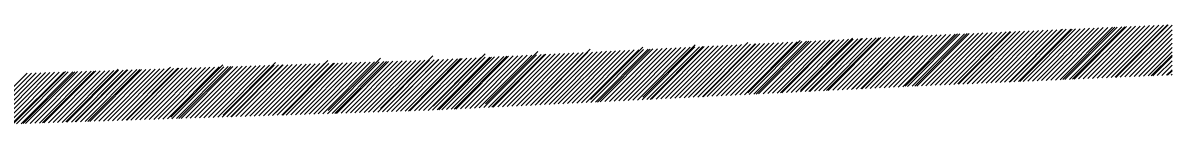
# Model space of a CAD drawing. Extents: x 1017 to 19997, y -1947 to 50737.
# Drawn here: x 1061.38 to 1107.29, y 36042.62 to 36046.62 of the extents above; entities that cross this region are included whole.
import ezdxf

# ---------------------------------------------------------------- set-up
doc = ezdxf.new("R2010")
doc.units = 0
doc.layers.add('RD_XS_ExPaveRet', color=7, linetype='Continuous')

msp = doc.modelspace()

# ---------------------------------------------------------------- linework, layer by layer
at = {"layer": 'RD_XS_ExPaveRet'}
for p, q in [((1099.311, 36044.273), (1101.403, 36046.365)), ((1099.496, 36044.281), (1101.587, 36046.373)), ((1099.681, 36044.289), (1101.772, 36046.381)), ((1099.865, 36044.297), (1101.957, 36046.389)), ((1100.05, 36044.306), (1102.142, 36046.397)), ((1100.235, 36044.314), (1102.327, 36046.405)), ((1100.42, 36044.322), (1102.512, 36046.413)), ((1100.605, 36044.33), (1102.697, 36046.422)), ((1100.79, 36044.338), (1102.882, 36046.43)), ((1100.828, 36044.35), (1102.916, 36046.438)), ((1100.975, 36044.346), (1103.066, 36046.438)), ((1101.16, 36044.354), (1103.251, 36046.446)), ((1101.211, 36044.356), (1103.303, 36046.448)), ((1101.345, 36044.362), (1103.436, 36046.454)), ((1101.529, 36044.37), (1103.621, 36046.462)), ((1101.714, 36044.378), (1103.806, 36046.47)), ((1101.899, 36044.387), (1103.991, 36046.478)), ((1102.084, 36044.395), (1104.176, 36046.486)), ((1102.269, 36044.403), (1104.361, 36046.494)), ((1102.454, 36044.411), (1104.546, 36046.503)), ((1102.639, 36044.419), (1104.73, 36046.511)), ((1102.824, 36044.427), (1104.915, 36046.519)), ((1102.925, 36044.439), (1105.013, 36046.527)), ((1103.008, 36044.435), (1105.1, 36046.527)), ((1103.193, 36044.443), (1105.285, 36046.535)), ((1103.312, 36044.449), (1105.403, 36046.54)), ((1103.378, 36044.451), (1105.47, 36046.543)), ((1103.563, 36044.46), (1105.655, 36046.551)), ((1103.748, 36044.468), (1105.84, 36046.559)), ((1103.933, 36044.476), (1106.025, 36046.567)), ((1104.118, 36044.484), (1106.209, 36046.576)), ((1104.303, 36044.492), (1106.394, 36046.584)), ((1104.488, 36044.5), (1106.579, 36046.592)), ((1104.672, 36044.508), (1106.764, 36046.6)), ((1104.857, 36044.516), (1106.949, 36046.608)), ((1105.021, 36044.527), (1107.109, 36046.615)), ((1105.042, 36044.524), (1107.134, 36046.616)), ((1105.227, 36044.532), (1107.293, 36046.599)), ((1105.412, 36044.541), (1107.293, 36046.422)), ((1105.412, 36044.541), (1107.293, 36046.422)), ((1088.249, 36043.82), (1090.337, 36045.908)), ((1089.467, 36043.799), (1091.572, 36045.903)), ((1089.653, 36043.808), (1091.758, 36045.912)), ((1089.839, 36043.817), (1091.944, 36045.922)), ((1090.025, 36043.827), (1092.13, 36045.931)), ((1090.211, 36043.836), (1092.316, 36045.94)), ((1090.345, 36043.909), (1092.433, 36045.997)), ((1090.397, 36043.845), (1092.502, 36045.949)), ((1090.583, 36043.854), (1092.688, 36045.959)), ((1090.673, 36043.859), (1092.777, 36045.963)), ((1090.769, 36043.863), (1092.874, 36045.968)), ((1090.955, 36043.873), (1093.06, 36045.977)), ((1091.141, 36043.882), (1093.246, 36045.986)), ((1091.327, 36043.891), (1093.432, 36045.995)), ((1091.513, 36043.9), (1093.618, 36046.005)), ((1091.644, 36043.907), (1093.748, 36046.011)), ((1091.699, 36043.91), (1093.804, 36046.014)), ((1091.885, 36043.919), (1093.99, 36046.023)), ((1092.071, 36043.928), (1094.176, 36046.032)), ((1092.257, 36043.937), (1094.362, 36046.042)), ((1092.442, 36043.997), (1094.53, 36046.085)), ((1092.443, 36043.946), (1094.548, 36046.051)), ((1092.629, 36043.956), (1094.734, 36046.06)), ((1092.786, 36043.963), (1094.89, 36046.068)), ((1092.815, 36043.965), (1094.92, 36046.069)), ((1093.001, 36043.974), (1095.106, 36046.079)), ((1093.187, 36043.983), (1095.292, 36046.088)), ((1093.373, 36043.993), (1095.478, 36046.097)), ((1093.491, 36043.998), (1095.596, 36046.103)), ((1093.559, 36044.002), (1095.664, 36046.106)), ((1093.745, 36044.011), (1095.85, 36046.115)), ((1093.931, 36044.02), (1096.036, 36046.125)), ((1094.117, 36044.029), (1096.222, 36046.134)), ((1094.303, 36044.039), (1096.408, 36046.143)), ((1094.489, 36044.048), (1096.594, 36046.152)), ((1094.538, 36044.085), (1096.626, 36046.173)), ((1094.675, 36044.057), (1096.78, 36046.162)), ((1094.861, 36044.066), (1096.965, 36046.17)), ((1094.899, 36044.068), (1097.002, 36046.172)), ((1095.047, 36044.076), (1097.15, 36046.178)), ((1095.233, 36044.085), (1097.335, 36046.187)), ((1095.419, 36044.094), (1097.52, 36046.195)), ((1095.605, 36044.103), (1097.705, 36046.203)), ((1095.791, 36044.113), (1097.89, 36046.211)), ((1095.977, 36044.122), (1098.075, 36046.219)), ((1096.163, 36044.131), (1098.26, 36046.227)), ((1096.349, 36044.14), (1098.444, 36046.235)), ((1096.535, 36044.149), (1098.629, 36046.243)), ((1096.635, 36044.174), (1098.723, 36046.262)), ((1096.721, 36044.159), (1098.814, 36046.251)), ((1096.907, 36044.168), (1098.999, 36046.259)), ((1097.011, 36044.172), (1099.103, 36046.264)), ((1097.092, 36044.176), (1099.184, 36046.268)), ((1097.277, 36044.184), (1099.369, 36046.276)), ((1097.462, 36044.192), (1099.554, 36046.284)), ((1097.647, 36044.2), (1099.739, 36046.292)), ((1097.832, 36044.208), (1099.923, 36046.3)), ((1098.017, 36044.216), (1100.108, 36046.308)), ((1098.202, 36044.225), (1100.293, 36046.316)), ((1098.386, 36044.233), (1100.478, 36046.324)), ((1098.571, 36044.241), (1100.663, 36046.332)), ((1098.731, 36044.262), (1100.82, 36046.35)), ((1098.756, 36044.249), (1100.848, 36046.341)), ((1098.941, 36044.257), (1101.033, 36046.349)), ((1099.111, 36044.264), (1101.203, 36046.356)), ((1099.126, 36044.265), (1101.218, 36046.357)), ((1105.597, 36044.549), (1107.293, 36046.245)), ((1105.782, 36044.557), (1107.293, 36046.068)), ((1077.766, 36043.378), (1079.854, 36045.466)), ((1079.862, 36043.467), (1081.95, 36045.555)), ((1080.167, 36043.338), (1082.272, 36045.442)), ((1080.353, 36043.347), (1082.458, 36045.451)), ((1080.539, 36043.356), (1082.644, 36045.46)), ((1080.725, 36043.365), (1082.83, 36045.47)), ((1080.911, 36043.374), (1083.016, 36045.479)), ((1081.097, 36043.384), (1083.202, 36045.488)), ((1081.283, 36043.393), (1083.388, 36045.497)), ((1081.469, 36043.402), (1083.574, 36045.507)), ((1081.655, 36043.411), (1083.76, 36045.516)), ((1081.841, 36043.421), (1083.946, 36045.525)), ((1081.959, 36043.555), (1084.047, 36045.643)), ((1082.027, 36043.43), (1084.132, 36045.534)), ((1082.213, 36043.439), (1084.318, 36045.543)), ((1082.221, 36043.439), (1084.325, 36045.544)), ((1082.399, 36043.448), (1084.504, 36045.553)), ((1082.585, 36043.458), (1084.69, 36045.562)), ((1082.771, 36043.467), (1084.876, 36045.571)), ((1082.957, 36043.476), (1085.062, 36045.58)), ((1083.143, 36043.485), (1085.248, 36045.59)), ((1083.329, 36043.494), (1085.434, 36045.599)), ((1083.515, 36043.504), (1085.62, 36045.608)), ((1083.701, 36043.513), (1085.806, 36045.617)), ((1083.887, 36043.522), (1085.992, 36045.626)), ((1084.055, 36043.643), (1086.143, 36045.731)), ((1084.073, 36043.531), (1086.178, 36045.636)), ((1084.259, 36043.541), (1086.364, 36045.645)), ((1084.334, 36043.544), (1086.438, 36045.649)), ((1084.445, 36043.55), (1086.55, 36045.654)), ((1084.631, 36043.559), (1086.736, 36045.663)), ((1084.817, 36043.568), (1086.922, 36045.673)), ((1085.003, 36043.577), (1087.108, 36045.682)), ((1085.189, 36043.587), (1087.294, 36045.691)), ((1085.375, 36043.596), (1087.48, 36045.7)), ((1085.561, 36043.605), (1087.666, 36045.709)), ((1085.747, 36043.614), (1087.852, 36045.719)), ((1085.933, 36043.624), (1088.038, 36045.728)), ((1086.119, 36043.633), (1088.224, 36045.737)), ((1086.152, 36043.732), (1088.24, 36045.82)), ((1086.305, 36043.642), (1088.41, 36045.746)), ((1086.447, 36043.649), (1088.551, 36045.753)), ((1086.491, 36043.651), (1088.596, 36045.756)), ((1086.677, 36043.66), (1088.782, 36045.765)), ((1086.863, 36043.67), (1088.968, 36045.774)), ((1087.049, 36043.679), (1089.154, 36045.783)), ((1087.235, 36043.688), (1089.34, 36045.793)), ((1087.421, 36043.697), (1089.526, 36045.802)), ((1087.607, 36043.707), (1089.712, 36045.811)), ((1087.793, 36043.716), (1089.898, 36045.82)), ((1087.979, 36043.725), (1090.084, 36045.829)), ((1088.165, 36043.734), (1090.27, 36045.839)), ((1088.351, 36043.743), (1090.456, 36045.848)), ((1088.537, 36043.753), (1090.642, 36045.857)), ((1088.56, 36043.754), (1090.664, 36045.858)), ((1088.723, 36043.762), (1090.828, 36045.866)), ((1088.909, 36043.771), (1091.014, 36045.876)), ((1089.095, 36043.78), (1091.2, 36045.885)), ((1089.281, 36043.79), (1091.386, 36045.894)), ((1105.967, 36044.565), (1107.293, 36045.892)), ((1106.151, 36044.573), (1107.293, 36045.715)), ((1106.336, 36044.581), (1107.293, 36045.538)), ((1067.283, 36042.936), (1069.371, 36045.024)), ((1068.43, 36042.914), (1070.497, 36044.981)), ((1068.612, 36042.919), (1070.68, 36044.987)), ((1068.795, 36042.925), (1070.862, 36044.993)), ((1068.978, 36042.931), (1071.045, 36044.999)), ((1069.16, 36042.937), (1071.228, 36045.005)), ((1069.343, 36042.943), (1071.411, 36045.011)), ((1069.379, 36043.025), (1071.467, 36045.113)), ((1069.526, 36042.949), (1071.593, 36045.017)), ((1069.687, 36042.955), (1071.754, 36045.022)), ((1069.709, 36042.955), (1071.776, 36045.023)), ((1069.891, 36042.961), (1071.959, 36045.029)), ((1070.074, 36042.967), (1072.142, 36045.035)), ((1070.257, 36042.973), (1072.324, 36045.041)), ((1070.44, 36042.979), (1072.507, 36045.046)), ((1070.622, 36042.985), (1072.69, 36045.052)), ((1070.805, 36042.991), (1072.872, 36045.058)), ((1070.988, 36042.997), (1073.055, 36045.064)), ((1071.171, 36043.003), (1073.238, 36045.07)), ((1071.353, 36043.009), (1073.421, 36045.076)), ((1071.476, 36043.113), (1073.564, 36045.201)), ((1071.536, 36043.015), (1073.603, 36045.082)), ((1071.719, 36043.021), (1073.786, 36045.088)), ((1071.763, 36043.022), (1073.83, 36045.09)), ((1071.901, 36043.027), (1073.969, 36045.094)), ((1072.084, 36043.033), (1074.152, 36045.1)), ((1072.267, 36043.039), (1074.334, 36045.106)), ((1072.45, 36043.045), (1074.517, 36045.112)), ((1072.632, 36043.051), (1074.7, 36045.118)), ((1072.815, 36043.057), (1074.883, 36045.124)), ((1072.998, 36043.062), (1075.065, 36045.13)), ((1073.181, 36043.068), (1075.248, 36045.136)), ((1073.363, 36043.074), (1075.431, 36045.142)), ((1073.546, 36043.08), (1075.614, 36045.148)), ((1073.573, 36043.201), (1075.661, 36045.289)), ((1073.729, 36043.086), (1075.796, 36045.154)), ((1073.839, 36043.09), (1075.906, 36045.157)), ((1073.912, 36043.092), (1075.979, 36045.16)), ((1074.094, 36043.098), (1076.162, 36045.166)), ((1074.277, 36043.104), (1076.344, 36045.172)), ((1074.46, 36043.11), (1076.527, 36045.178)), ((1074.643, 36043.116), (1076.71, 36045.184)), ((1074.825, 36043.122), (1076.893, 36045.189)), ((1075.008, 36043.128), (1077.075, 36045.195)), ((1075.191, 36043.134), (1077.258, 36045.201)), ((1075.373, 36043.14), (1077.441, 36045.207)), ((1075.556, 36043.146), (1077.624, 36045.213)), ((1075.669, 36043.29), (1077.757, 36045.378)), ((1075.739, 36043.152), (1077.808, 36045.221)), ((1075.914, 36043.158), (1077.986, 36045.229)), ((1075.922, 36043.158), (1077.994, 36045.23)), ((1076.104, 36043.164), (1078.18, 36045.239)), ((1076.287, 36043.17), (1078.366, 36045.248)), ((1076.47, 36043.176), (1078.552, 36045.257)), ((1076.653, 36043.182), (1078.738, 36045.267)), ((1076.781, 36043.186), (1078.868, 36045.273)), ((1076.835, 36043.188), (1078.924, 36045.276)), ((1077.018, 36043.194), (1079.11, 36045.285)), ((1077.201, 36043.2), (1079.296, 36045.294)), ((1077.384, 36043.205), (1079.482, 36045.304)), ((1077.566, 36043.211), (1079.668, 36045.313)), ((1077.749, 36043.218), (1079.854, 36045.322)), ((1077.935, 36043.227), (1080.04, 36045.331)), ((1077.995, 36043.23), (1080.099, 36045.334)), ((1078.121, 36043.236), (1080.226, 36045.34)), ((1078.307, 36043.245), (1080.412, 36045.35)), ((1078.493, 36043.255), (1080.598, 36045.359)), ((1078.611, 36043.26), (1080.716, 36045.365)), ((1078.679, 36043.264), (1080.784, 36045.368)), ((1078.865, 36043.273), (1080.97, 36045.377)), ((1079.051, 36043.282), (1081.156, 36045.387)), ((1079.237, 36043.291), (1081.342, 36045.396)), ((1079.423, 36043.301), (1081.528, 36045.405)), ((1079.609, 36043.31), (1081.714, 36045.414)), ((1079.795, 36043.319), (1081.9, 36045.423)), ((1079.981, 36043.328), (1082.086, 36045.433)), ((1080.108, 36043.335), (1082.212, 36045.439)), ((1106.466, 36044.587), (1107.293, 36045.414)), ((1106.521, 36044.589), (1107.293, 36045.361)), ((1106.706, 36044.597), (1107.293, 36045.185)), ((1106.891, 36044.605), (1107.293, 36045.008)), ((1059.476, 36042.622), (1061.543, 36044.689)), ((1059.658, 36042.628), (1061.726, 36044.695)), ((1059.841, 36042.633), (1061.908, 36044.701)), ((1060.024, 36042.639), (1062.091, 36044.707)), ((1060.206, 36042.645), (1062.274, 36044.713)), ((1060.389, 36042.651), (1062.457, 36044.719)), ((1060.572, 36042.657), (1062.639, 36044.725)), ((1060.755, 36042.663), (1062.822, 36044.731)), ((1060.937, 36042.669), (1063.005, 36044.737)), ((1060.993, 36042.671), (1063.081, 36044.759)), ((1061.12, 36042.675), (1063.188, 36044.743)), ((1061.303, 36042.681), (1063.37, 36044.749)), ((1061.383, 36042.684), (1063.451, 36044.751)), ((1061.486, 36042.687), (1063.553, 36044.755)), ((1061.668, 36042.693), (1063.736, 36044.76)), ((1061.851, 36042.699), (1063.918, 36044.766)), ((1062.034, 36042.705), (1064.101, 36044.772)), ((1062.162, 36042.709), (1064.229, 36044.777)), ((1062.217, 36042.711), (1064.284, 36044.778)), ((1062.399, 36042.717), (1064.467, 36044.784)), ((1062.582, 36042.723), (1064.649, 36044.79)), ((1062.765, 36042.729), (1064.832, 36044.796)), ((1062.947, 36042.735), (1065.015, 36044.802)), ((1063.09, 36042.759), (1065.178, 36044.847)), ((1063.13, 36042.741), (1065.198, 36044.808)), ((1063.313, 36042.747), (1065.38, 36044.814)), ((1063.459, 36042.751), (1065.527, 36044.819)), ((1063.496, 36042.753), (1065.563, 36044.82)), ((1063.678, 36042.759), (1065.746, 36044.826)), ((1063.861, 36042.765), (1065.929, 36044.832)), ((1063.977, 36042.768), (1066.044, 36044.836)), ((1064.044, 36042.771), (1066.111, 36044.838)), ((1064.227, 36042.776), (1066.294, 36044.844)), ((1064.409, 36042.782), (1066.477, 36044.85)), ((1064.592, 36042.788), (1066.66, 36044.856)), ((1064.775, 36042.794), (1066.842, 36044.862)), ((1064.958, 36042.8), (1067.025, 36044.868)), ((1065.14, 36042.806), (1067.208, 36044.874)), ((1065.186, 36042.848), (1067.274, 36044.936)), ((1065.323, 36042.812), (1067.39, 36044.88)), ((1065.506, 36042.818), (1067.573, 36044.886)), ((1065.535, 36042.819), (1067.602, 36044.887)), ((1065.689, 36042.824), (1067.756, 36044.892)), ((1065.871, 36042.83), (1067.939, 36044.898)), ((1066.054, 36042.836), (1068.121, 36044.903)), ((1066.237, 36042.842), (1068.304, 36044.909)), ((1066.419, 36042.848), (1068.487, 36044.915)), ((1066.602, 36042.854), (1068.67, 36044.921)), ((1066.785, 36042.86), (1068.852, 36044.927)), ((1066.968, 36042.866), (1069.035, 36044.933)), ((1067.15, 36042.872), (1069.218, 36044.939)), ((1067.333, 36042.878), (1069.401, 36044.945)), ((1067.516, 36042.884), (1069.583, 36044.951)), ((1067.611, 36042.887), (1069.678, 36044.954)), ((1067.699, 36042.89), (1069.766, 36044.957)), ((1067.881, 36042.896), (1069.949, 36044.963)), ((1068.064, 36042.902), (1070.131, 36044.969)), ((1068.247, 36042.908), (1070.314, 36044.975)), ((1107.076, 36044.614), (1107.293, 36044.831)), ((1107.118, 36044.616), (1107.293, 36044.791)), ((1107.261, 36044.622), (1107.293, 36044.654))]:
    msp.add_line(p, q, dxfattribs=at)

doc.saveas('drawing.dxf')
